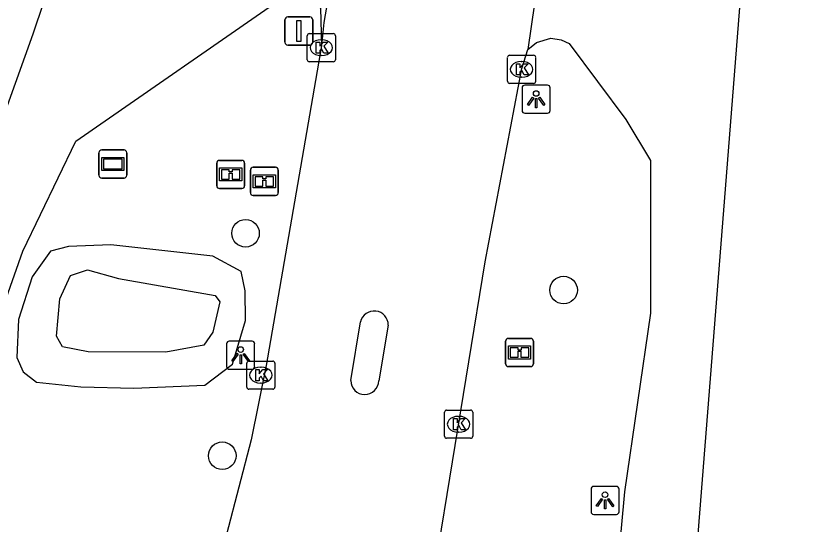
# Model space of a CAD drawing. Extents: x 156141 to 158132, y 385651 to 388399.
# Drawn here: x 156331.14 to 156359.32, y 386526.55 to 386544.6 of the extents above; entities that cross this region are included whole.
import ezdxf

# ---------------------------------------------------------------- set-up
doc = ezdxf.new("R2010")
doc.units = 0
for name, color, linetype in [('IMGEO_Berm_groen', 7, 'Continuous'), ('IMGEO_Boom', 7, 'Continuous'), ('IMGEO_Fietspad_gesloten', 7, 'Continuous'), ('IMGEO_Informatiebord', 7, 'Continuous'), ('IMGEO_Kolk', 7, 'Continuous'), ('IMGEO_Lichtpunt', 7, 'Continuous'), ('IMGEO_Rijbaan_lokaal_gesloten', 7, 'Continuous'), ('IMGEO_Verkeersbordpaal', 7, 'Continuous'), ('IMGEO_Verklikker', 7, 'Continuous')]:
    doc.layers.add(name, color=color, linetype=linetype)

msp = doc.modelspace()

# ---------------------------------------------------------------- linework, layer by layer
at = {"layer": 'IMGEO_Berm_groen'}
for points in [[(156339.144, 386535.515), (156338.13, 386536.062), (156334.509, 386536.469), (156333.004, 386536.408), (156332.364, 386536.242), (156331.717, 386535.329), (156331.232, 386533.812), (156331.17, 386532.46), (156331.398, 386531.952), (156331.866, 386531.594), (156333.446, 386531.425), (156335.325, 386531.373), (156337.845, 386531.487), (156338.835, 386532.23), (156339.297, 386533.782), (156339.277, 386534.836), (156339.144, 386535.515)], [(156332.696, 386534.543), (156333.077, 386535.377), (156333.678, 386535.576), (156334.779, 386535.274), (156338.218, 386534.669), (156338.383, 386534.447), (156338.133, 386533.369), (156337.81, 386532.904), (156336.467, 386532.657), (156333.7, 386532.666), (156332.793, 386532.841), (156332.577, 386533.222), (156332.696, 386534.543)]]:
    msp.add_lwpolyline(points, dxfattribs=at)
at = {"layer": 'IMGEO_Boom'}
for centre in [(156339.296, 386536.876), (156350.593, 386534.861), (156338.468, 386528.977)]:
    msp.add_circle(centre, 0.489, dxfattribs=at)
at = {"layer": 'IMGEO_Fietspad_gesloten'}
for points in [[(156348.163, 386611.714), (156343.943, 386590.004), (156341.252, 386578.081), (156338.908, 386569.228), (156337.052, 386561.839), (156334.06, 386550.854), (156331.742, 386543.951), (156329.901, 386538.856), (156329.08, 386536.913)], [(156354.915, 386509.471), (156354.073, 386509.747), (156356.287, 386537.702), (156357.345, 386551.055), (156359.618, 386565.043)], [(156334.214, 386516.809), (156333.87, 386516.678), (156333.544, 386516.668), (156331.617, 386517.261), (156327.569, 386518.673), (156327.033, 386518.98), (156326.698, 386519.369), (156326.529, 386519.727), (156326.464, 386520.258), (156327.01, 386522.618), (156329, 386529.519), (156331.388, 386536.237), (156333.27, 386540.153), (156340.71, 386545.321), (156341.097, 386545.374), (156341.486, 386545.29), (156341.773, 386545.133), (156341.96, 386544.868), (156341.997, 386543.534)], [(156349.321, 386543.409), (156349.627, 386543.654), (156350.141, 386543.809), (156350.51, 386543.751), (156350.795, 386543.612), (156352.8, 386540.915), (156353.675, 386539.464), (156353.683, 386534.041), (156352.753, 386527.698), (156351.616, 386515.294), (156351.414, 386513.875), (156351.135, 386512.922), (156350.824, 386512.531), (156350.202, 386511.948), (156349.51, 386511.541), (156348.98, 386511.366), (156345.134, 386512.863), (156344.518, 386513.445), (156344.352, 386513.885), (156344.329, 386514.557)]]:
    msp.add_lwpolyline(points, dxfattribs=at)
at = {"layer": 'IMGEO_Informatiebord'}
for p, q in [((156338.272, 386538.567), (156338.272, 386539.367)), ((156338.272, 386539.367), (156338.272, 386538.567)), ((156338.372, 386539.467), (156339.162, 386539.467)), ((156339.162, 386539.467), (156338.372, 386539.467)), ((156339.262, 386539.367), (156339.262, 386538.567)), ((156339.262, 386538.567), (156339.262, 386539.367)), ((156339.468, 386538.32), (156339.468, 386539.12)), ((156339.468, 386539.12), (156339.468, 386538.32)), ((156339.568, 386539.22), (156340.358, 386539.22)), ((156340.358, 386539.22), (156339.568, 386539.22)), ((156340.458, 386539.12), (156340.458, 386538.32)), ((156340.458, 386538.32), (156340.458, 386539.12)), ((156339.162, 386538.467), (156338.372, 386538.467)), ((156338.372, 386538.467), (156339.162, 386538.467)), ((156340.358, 386538.22), (156339.568, 386538.22)), ((156339.568, 386538.22), (156340.358, 386538.22)), ((156348.533, 386532.242), (156348.533, 386533.042)), ((156348.533, 386533.042), (156348.533, 386532.242)), ((156348.633, 386533.142), (156349.423, 386533.142)), ((156349.423, 386533.142), (156348.633, 386533.142)), ((156349.523, 386533.042), (156349.523, 386532.242)), ((156349.523, 386532.242), (156349.523, 386533.042)), ((156349.423, 386532.142), (156348.633, 386532.142)), ((156348.633, 386532.142), (156349.423, 386532.142))]:
    msp.add_line(p, q, dxfattribs=at)
for points in [[(156338.373, 386539.199), (156339.161, 386539.199), (156339.161, 386538.735), (156338.373, 386538.735), (156338.373, 386539.199)], [(156338.438, 386539.134), (156338.438, 386538.8), (156338.713, 386538.8), (156338.714, 386539.013), (156338.818, 386539.014), (156338.819, 386538.8), (156339.096, 386538.8), (156339.096, 386539.134), (156338.82, 386539.134), (156338.82, 386539.054), (156338.714, 386539.054), (156338.714, 386539.134), (156338.438, 386539.134)], [(156339.569, 386538.952), (156340.357, 386538.952), (156340.357, 386538.488), (156339.569, 386538.488), (156339.569, 386538.952)], [(156339.634, 386538.887), (156339.634, 386538.553), (156339.909, 386538.553), (156339.91, 386538.766), (156340.014, 386538.767), (156340.015, 386538.553), (156340.292, 386538.553), (156340.292, 386538.887), (156340.016, 386538.887), (156340.016, 386538.807), (156339.91, 386538.807), (156339.91, 386538.887), (156339.634, 386538.887)], [(156348.634, 386532.874), (156349.422, 386532.874), (156349.422, 386532.41), (156348.634, 386532.41), (156348.634, 386532.874)], [(156348.699, 386532.809), (156348.699, 386532.475), (156348.974, 386532.475), (156348.975, 386532.688), (156349.079, 386532.689), (156349.08, 386532.475), (156349.357, 386532.475), (156349.357, 386532.809), (156349.081, 386532.809), (156349.081, 386532.729), (156348.975, 386532.729), (156348.975, 386532.809), (156348.699, 386532.809)]]:
    msp.add_lwpolyline(points, dxfattribs=at)
for centre, start, end in [((156338.372, 386539.367), 90, 180), ((156338.372, 386539.367), 90, 180), ((156339.162, 386539.367), 0, 90), ((156339.162, 386539.367), 360, 90), ((156339.568, 386539.12), 90, 180), ((156339.568, 386539.12), 90, 180), ((156340.358, 386539.12), 0, 90), ((156340.358, 386539.12), 360, 90), ((156338.372, 386538.567), 180, 270), ((156338.372, 386538.567), 180, 270), ((156339.162, 386538.567), 270, 0), ((156339.162, 386538.567), 270, 0), ((156339.568, 386538.32), 180, 270), ((156339.568, 386538.32), 180, 270), ((156340.358, 386538.32), 270, 0), ((156340.358, 386538.32), 270, 0), ((156348.633, 386533.042), 90, 180), ((156348.633, 386533.042), 90, 180), ((156349.423, 386533.042), 0, 90), ((156349.423, 386533.042), 360, 90), ((156348.633, 386532.242), 180, 270), ((156348.633, 386532.242), 180, 270), ((156349.423, 386532.242), 270, 0), ((156349.423, 386532.242), 270, 0)]:
    msp.add_arc(centre, 0.1, start, end, dxfattribs=at)
at = {"layer": 'IMGEO_Kolk'}
for p, q in [((156341.485, 386543.043), (156341.485, 386543.895)), ((156341.56, 386543.969), (156342.412, 386543.969)), ((156342.486, 386543.895), (156342.486, 386543.043)), ((156341.973, 386543.749), (156341.998, 386543.749)), ((156341.996, 386543.189), (156341.971, 386543.189)), ((156348.6, 386542.274), (156348.6, 386543.126)), ((156348.675, 386543.2), (156349.527, 386543.2)), ((156349.601, 386543.126), (156349.601, 386542.274)), ((156342.412, 386542.969), (156341.56, 386542.969)), ((156349.088, 386542.98), (156349.113, 386542.98)), ((156349.527, 386542.2), (156348.675, 386542.2)), ((156349.111, 386542.42), (156349.086, 386542.42)), ((156339.413, 386532.338), (156340.265, 386532.338)), ((156339.338, 386531.412), (156339.338, 386532.264)), ((156339.826, 386532.118), (156339.851, 386532.118)), ((156340.339, 386532.264), (156340.339, 386531.412)), ((156339.849, 386531.558), (156339.824, 386531.558)), ((156340.265, 386531.338), (156339.413, 386531.338)), ((156346.363, 386529.669), (156346.363, 386530.521)), ((156346.438, 386530.595), (156347.29, 386530.595)), ((156346.851, 386530.375), (156346.876, 386530.375)), ((156347.364, 386530.521), (156347.364, 386529.669)), ((156346.874, 386529.815), (156346.849, 386529.815)), ((156347.29, 386529.595), (156346.438, 386529.595))]:
    msp.add_line(p, q, dxfattribs=at)
for points in [[(156341.485, 386543.043), (156341.485, 386543.895)], [(156341.56, 386543.969), (156342.412, 386543.969)], [(156342.486, 386543.895), (156342.486, 386543.043)], [(156341.806, 386543.669), (156341.929, 386543.669), (156341.929, 386543.518), (156342.059, 386543.669), (156342.223, 386543.669), (156342.077, 386543.518), (156342.23, 386543.269), (156342.078, 386543.269), (156341.993, 386543.433), (156341.929, 386543.366), (156341.929, 386543.269), (156341.806, 386543.269), (156341.806, 386543.669)], [(156348.6, 386542.274), (156348.6, 386543.126)], [(156348.675, 386543.2), (156349.527, 386543.2)], [(156349.601, 386543.126), (156349.601, 386542.274)], [(156342.412, 386542.969), (156341.56, 386542.969)], [(156348.921, 386542.9), (156349.044, 386542.9), (156349.044, 386542.749), (156349.174, 386542.9), (156349.338, 386542.9), (156349.192, 386542.749), (156349.345, 386542.5), (156349.193, 386542.5), (156349.108, 386542.664), (156349.044, 386542.597), (156349.044, 386542.5), (156348.921, 386542.5), (156348.921, 386542.9)], [(156349.527, 386542.2), (156348.675, 386542.2)], [(156339.413, 386532.338), (156340.265, 386532.338)], [(156339.338, 386531.412), (156339.338, 386532.264)], [(156339.659, 386532.038), (156339.782, 386532.038), (156339.782, 386531.887), (156339.912, 386532.038), (156340.076, 386532.038), (156339.93, 386531.887), (156340.083, 386531.638), (156339.931, 386531.638), (156339.846, 386531.802), (156339.782, 386531.735), (156339.782, 386531.638), (156339.659, 386531.638), (156339.659, 386532.038)], [(156340.339, 386532.264), (156340.339, 386531.412)], [(156340.265, 386531.338), (156339.413, 386531.338)], [(156346.363, 386529.669), (156346.363, 386530.521)], [(156346.438, 386530.595), (156347.29, 386530.595)], [(156347.364, 386530.521), (156347.364, 386529.669)], [(156346.684, 386530.295), (156346.807, 386530.295), (156346.807, 386530.144), (156346.937, 386530.295), (156347.101, 386530.295), (156346.955, 386530.144), (156347.108, 386529.895), (156346.956, 386529.895), (156346.871, 386530.059), (156346.807, 386529.992), (156346.807, 386529.895), (156346.684, 386529.895), (156346.684, 386530.295)], [(156347.29, 386529.595), (156346.438, 386529.595)]]:
    msp.add_lwpolyline(points, dxfattribs=at)
for centre, start, end in [((156341.562, 386543.893), 91.552, 178.448), ((156341.562, 386543.893), 91.552, 178.448), ((156342.41, 386543.893), 1.552, 88.448), ((156342.41, 386543.893), 1.552, 88.448), ((156341.562, 386543.045), 181.552, 268.448), ((156341.562, 386543.045), 181.552, 268.448), ((156342.41, 386543.045), 271.552, 358.448), ((156342.41, 386543.045), 271.552, 358.448), ((156348.677, 386543.124), 91.552, 178.448), ((156348.677, 386543.124), 91.552, 178.448), ((156349.525, 386543.124), 1.552, 88.448), ((156349.525, 386543.124), 1.552, 88.448), ((156348.677, 386542.276), 181.552, 268.448), ((156348.677, 386542.276), 181.552, 268.448), ((156349.525, 386542.276), 271.552, 358.448), ((156349.525, 386542.276), 271.552, 358.448), ((156339.415, 386532.262), 91.552, 178.448), ((156339.415, 386532.262), 91.552, 178.448), ((156340.263, 386532.262), 1.552, 88.448), ((156340.263, 386532.262), 1.552, 88.448), ((156339.415, 386531.414), 181.552, 268.448), ((156339.415, 386531.414), 181.552, 268.448), ((156340.263, 386531.414), 271.552, 358.448), ((156340.263, 386531.414), 271.552, 358.448), ((156346.44, 386530.519), 91.552, 178.448), ((156346.44, 386530.519), 91.552, 178.448), ((156347.288, 386530.519), 1.552, 88.448), ((156347.288, 386530.519), 1.552, 88.448), ((156346.44, 386529.671), 181.552, 268.448), ((156346.44, 386529.671), 181.552, 268.448), ((156347.288, 386529.671), 271.552, 358.448), ((156347.288, 386529.671), 271.552, 358.448)]:
    msp.add_arc(centre, 0.0765, start, end, dxfattribs=at)
for centre, major_axis, ratio, start_param, end_param in [((156341.972, 386543.469), (-0.387, 0.002), 0.722429, 4.712389, 7.853982), ((156341.997, 386543.469), (-0.39, 0.002), 0.717154, 1.570796, 4.712389), ((156349.087, 386542.7), (-0.387, 0.002), 0.722429, 4.712389, 7.853982), ((156349.112, 386542.7), (-0.39, 0.002), 0.717154, 1.570796, 4.712389), ((156339.825, 386531.838), (-0.387, 0.002), 0.722429, 4.712389, 7.853982), ((156339.85, 386531.838), (-0.39, 0.002), 0.717154, 1.570796, 4.712389), ((156346.85, 386530.095), (-0.387, 0.002), 0.722429, 4.712389, 7.853982), ((156346.875, 386530.095), (-0.39, 0.002), 0.717154, 1.570796, 4.712389)]:
    msp.add_ellipse(centre, major_axis=major_axis, ratio=ratio, start_param=start_param, end_param=end_param, dxfattribs=at)
at = {"layer": 'IMGEO_Lichtpunt'}
for p, q in [((156349.12, 386542.044), (156349.12, 386541.237)), ((156349.12, 386542.044), (156349.12, 386541.237)), ((156350.022, 386542.139), (156349.214, 386542.139)), ((156350.022, 386542.139), (156349.214, 386542.139)), ((156350.116, 386541.237), (156350.116, 386542.044)), ((156350.116, 386541.237), (156350.116, 386542.044)), ((156349.214, 386541.143), (156350.022, 386541.143)), ((156349.214, 386541.143), (156350.022, 386541.143)), ((156338.623, 386532.949), (156338.623, 386532.142)), ((156338.623, 386532.949), (156338.623, 386532.142)), ((156339.525, 386533.044), (156338.717, 386533.044)), ((156339.525, 386533.044), (156338.717, 386533.044)), ((156339.619, 386532.142), (156339.619, 386532.949)), ((156339.619, 386532.142), (156339.619, 386532.949)), ((156338.717, 386532.048), (156339.525, 386532.048)), ((156338.717, 386532.048), (156339.525, 386532.048)), ((156351.568, 386527.793), (156351.568, 386526.986)), ((156351.568, 386527.793), (156351.568, 386526.986)), ((156352.47, 386527.888), (156351.662, 386527.888)), ((156352.47, 386527.888), (156351.662, 386527.888)), ((156352.564, 386526.986), (156352.564, 386527.793)), ((156352.564, 386526.986), (156352.564, 386527.793)), ((156351.662, 386526.892), (156352.47, 386526.892)), ((156351.662, 386526.892), (156352.47, 386526.892))]:
    msp.add_line(p, q, dxfattribs=at)
for points in [[(156349.494, 386541.708), (156349.533, 386541.68), (156349.345, 386541.418), (156349.307, 386541.445), (156349.494, 386541.708)], [(156349.596, 386541.66), (156349.643, 386541.66), (156349.643, 386541.338), (156349.596, 386541.338), (156349.596, 386541.66)], [(156349.706, 386541.68), (156349.744, 386541.707), (156349.931, 386541.445), (156349.892, 386541.417), (156349.706, 386541.68)], [(156338.997, 386532.613), (156339.036, 386532.585), (156338.848, 386532.323), (156338.81, 386532.35), (156338.997, 386532.613)], [(156339.209, 386532.585), (156339.247, 386532.612), (156339.434, 386532.35), (156339.395, 386532.322), (156339.209, 386532.585)], [(156339.099, 386532.565), (156339.146, 386532.565), (156339.146, 386532.243), (156339.099, 386532.243), (156339.099, 386532.565)], [(156351.942, 386527.457), (156351.981, 386527.429), (156351.793, 386527.167), (156351.755, 386527.194), (156351.942, 386527.457)], [(156352.044, 386527.409), (156352.091, 386527.409), (156352.091, 386527.087), (156352.044, 386527.087), (156352.044, 386527.409)], [(156352.154, 386527.429), (156352.192, 386527.456), (156352.379, 386527.194), (156352.34, 386527.166), (156352.154, 386527.429)]]:
    msp.add_lwpolyline(points, dxfattribs=at)
for centre in [(156349.619, 386541.842), (156339.122, 386532.747), (156352.067, 386527.591)]:
    msp.add_circle(centre, 0.0994, dxfattribs=at)
for centre, start, end in [((156349.214, 386542.044), 90, 180), ((156349.214, 386542.044), 90, 180), ((156350.022, 386542.044), 0, 90), ((156350.022, 386542.044), 0, 90), ((156349.214, 386541.237), 180, 270), ((156349.214, 386541.237), 180, 270), ((156350.022, 386541.237), 270, 0), ((156350.022, 386541.237), 270, 360), ((156338.717, 386532.949), 90, 180), ((156338.717, 386532.949), 90, 180), ((156339.525, 386532.949), 0, 90), ((156339.525, 386532.949), 0, 90), ((156338.717, 386532.142), 180, 270), ((156338.717, 386532.142), 180, 270), ((156339.525, 386532.142), 270, 0), ((156339.525, 386532.142), 270, 360), ((156351.662, 386527.793), 90, 180), ((156351.662, 386527.793), 90, 180), ((156352.47, 386527.793), 0, 90), ((156352.47, 386527.793), 0, 90), ((156351.662, 386526.986), 180, 270), ((156351.662, 386526.986), 180, 270), ((156352.47, 386526.986), 270, 0), ((156352.47, 386526.986), 270, 360)]:
    msp.add_arc(centre, 0.0946, start, end, dxfattribs=at)
at = {"layer": 'IMGEO_Rijbaan_lokaal_gesloten'}
for points in [[(156343.376, 386551.821), (156342.076, 386544.36), (156341.997, 386543.534)], [(156350.174, 386549.299), (156349.321, 386543.409)], [(156341.997, 386543.534), (156340.029, 386532.185), (156339.49, 386529.543), (156338.624, 386526.173), (156337.639, 386523.019), (156336.134, 386519.373), (156335.525, 386518.236), (156334.631, 386517.128), (156334.214, 386516.809)], [(156344.329, 386514.557), (156347.806, 386535.867), (156349.108, 386542.735), (156349.321, 386543.409)], [(156343.032, 386531.646), (156343.38, 386533.727)], [(156344.365, 386533.618), (156344.026, 386531.635)]]:
    msp.add_lwpolyline(points, dxfattribs=at)
for centre, radius, start, end in [((156343.866, 386533.617), 0.499, 0.0689, 167.3018), ((156343.529, 386531.647), 0.497, 180.1208, 358.6112)]:
    msp.add_arc(centre, radius, start, end, dxfattribs=at)
at = {"layer": 'IMGEO_Verkeersbordpaal'}
for p, q in [((156340.692, 386543.66), (156340.692, 386544.46)), ((156340.692, 386544.46), (156340.692, 386543.66)), ((156340.792, 386544.56), (156341.582, 386544.56)), ((156341.582, 386544.56), (156340.792, 386544.56)), ((156341.682, 386544.46), (156341.682, 386543.66)), ((156341.682, 386543.66), (156341.682, 386544.46)), ((156341.582, 386543.56), (156340.792, 386543.56)), ((156340.792, 386543.56), (156341.582, 386543.56))]:
    msp.add_line(p, q, dxfattribs=at)
msp.add_lwpolyline([(156341.112, 386544.435), (156341.262, 386544.435), (156341.262, 386543.685), (156341.112, 386543.685), (156341.112, 386544.435)], dxfattribs=at)
for centre, start, end in [((156340.792, 386544.46), 90, 180), ((156340.792, 386544.46), 90, 180), ((156341.582, 386544.46), 0, 90), ((156341.582, 386544.46), 360, 90), ((156340.792, 386543.66), 180, 270), ((156340.792, 386543.66), 180, 270), ((156341.582, 386543.66), 270, 0), ((156341.582, 386543.66), 270, 0)]:
    msp.add_arc(centre, 0.1, start, end, dxfattribs=at)
at = {"layer": 'IMGEO_Verklikker'}
for p, q in [((156334.088, 386538.938), (156334.088, 386539.738)), ((156334.088, 386539.738), (156334.088, 386538.938)), ((156334.188, 386539.838), (156334.978, 386539.838)), ((156334.978, 386539.838), (156334.188, 386539.838)), ((156335.078, 386539.738), (156335.078, 386538.938)), ((156335.078, 386538.938), (156335.078, 386539.738)), ((156334.978, 386538.838), (156334.188, 386538.838)), ((156334.188, 386538.838), (156334.978, 386538.838))]:
    msp.add_line(p, q, dxfattribs=at)
for points in [[(156334.189, 386539.57), (156334.977, 386539.57), (156334.977, 386539.106), (156334.189, 386539.106), (156334.189, 386539.57)], [(156334.254, 386539.505), (156334.254, 386539.171), (156334.912, 386539.171), (156334.912, 386539.505), (156334.254, 386539.505)]]:
    msp.add_lwpolyline(points, dxfattribs=at)
for centre, start, end in [((156334.188, 386539.738), 90, 180), ((156334.188, 386539.738), 90, 180), ((156334.978, 386539.738), 0, 90), ((156334.978, 386539.738), 360, 90), ((156334.188, 386538.938), 180, 270), ((156334.188, 386538.938), 180, 270), ((156334.978, 386538.938), 270, 0), ((156334.978, 386538.938), 270, 0)]:
    msp.add_arc(centre, 0.1, start, end, dxfattribs=at)

doc.saveas('drawing.dxf')
